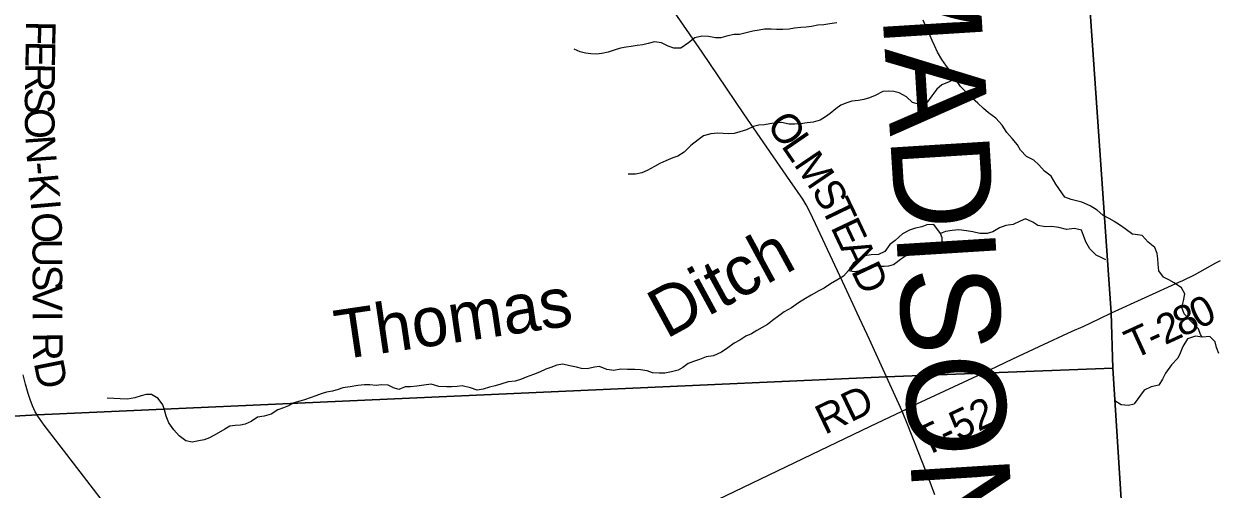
# Model space of a CAD drawing. Extents: x 114843 to 284848, y 317643 to 566895.
# Drawn here: x 124739 to 136809, y 364328 to 369032 of the extents above; entities that cross this region are included whole.
import ezdxf

# ---------------------------------------------------------------- set-up
doc = ezdxf.new("R2010")
doc.units = 0
for name, color, linetype in [('GM_X_County', 7, 'Continuous'), ('GM_X_County_Road', 7, 'Continuous'), ('GM_X_County_Road_Text', 7, 'Continuous'), ('GM_X_County_Text', 7, 'Continuous'), ('GM_X_Minor_Lake', 7, 'Continuous'), ('GM_X_Minor_River', 7, 'Continuous'), ('GM_X_Minor_River_Text', 7, 'Continuous'), ('GM_X_Township', 7, 'Continuous'), ('GM_X_Township_Road', 7, 'Continuous'), ('GM_X_Township_Road_Text', 7, 'Continuous')]:
    doc.layers.add(name, color=color, linetype=linetype)

msp = doc.modelspace()

# ---------------------------------------------------------------- linework, layer by layer
at = {"layer": 'GM_X_County'}
for points in [[(136968, 371581), (136007, 370979), (135422, 370605), (135738, 366112), (135755, 365552), (135994, 361782), (136126, 359790), (136368, 355174), (136712, 350199)], [(136712, 350199), (136368, 355174), (136126, 359790), (135994, 361782), (135755, 365552), (135738, 366112), (135422, 370605), (136007, 370979), (136968, 371581)]]:
    msp.add_lwpolyline(points, dxfattribs=at)
at = {"layer": 'GM_X_County_Road'}
msp.add_line((133622, 365116), (133463, 365463), dxfattribs=at)
for points in [[(133463, 365463), (133292, 365841), (133167, 366108), (133044, 366377), (132918, 366642), (132696, 367117), (132651, 367204), (132617, 367260), (132488, 367450), (132023, 368124), (131763, 368506), (131601, 368747), (131351, 369108), (131225, 369295)], [(124872, 365080), (124853, 365111), (124826, 365171), (124804, 365233), (124783, 365295), (124756, 365389), (124732, 365485)], [(126800, 361473), (126797, 361493), (126797, 361511), (126801, 361528), (126804, 361533), (126822, 361551), (126829, 361556), (127540, 361963), (128828, 362721), (129086, 362870), (129462, 363091), (129588, 363160), (130175, 363450), (131760, 364224), (132622, 364639), (133302, 364965), (133622, 365116)], [(133953, 364271), (133895, 364424), (133681, 364974), (133622, 365116)], [(126635, 361309), (126443, 361776), (126373, 361984), (126345, 362078), (126006, 363347), (125935, 363597), (125916, 363660), (125893, 363721), (125862, 363779), (125845, 363807), (125825, 363833), (125139, 364723), (124946, 364976), (124875, 365076), (124872, 365080)]]:
    msp.add_lwpolyline(points, dxfattribs=at)
at = {"layer": 'GM_X_Minor_Lake'}
for points in [[(134011, 366912), (133943, 367004), (133873, 367000), (133823, 366980), (133759, 366968), (133697, 366948), (133627, 366910), (133553, 366842), (133499, 366800), (133447, 366730), (133383, 366700), (133311, 366698), (133247, 366688), (133181, 366652), (133127, 366610), (133081, 366538)], [(133081, 366538), (133139, 366528), (133185, 366536), (133229, 366554), (133271, 366570), (133303, 366578), (133353, 366588), (133399, 366584), (133441, 366584), (133489, 366586), (133535, 366600), (133561, 366620), (133605, 366652), (133657, 366688), (133703, 366702), (133743, 366742), (133787, 366740), (133821, 366698), (133857, 366726), (133887, 366764), (133913, 366770), (133961, 366776), (134001, 366774), (134027, 366816), (134029, 366868), (134011, 366912)]]:
    msp.add_lwpolyline(points, dxfattribs=at)
at = {"layer": 'GM_X_Minor_River'}
for points in [[(132961, 369044), (132891, 369032), (132831, 369024), (132769, 369020), (132705, 369004), (132653, 369000), (132597, 368996), (132535, 368990), (132479, 368978), (132415, 368974), (132353, 368976), (132297, 368978), (132229, 368980), (132177, 368968), (132113, 368958), (132045, 368940), (131977, 368926), (131923, 368924), (131859, 368912), (131789, 368890), (131735, 368892), (131665, 368903), (131597, 368907), (131527, 368891), (131463, 368842), (131385, 368788), (131313, 368786), (131257, 368807), (131189, 368839), (131117, 368849), (131055, 368835), (131001, 368821), (130941, 368813), (130883, 368805), (130831, 368795), (130775, 368787), (130719, 368769), (130649, 368745), (130585, 368731), (130531, 368725), (130475, 368729), (130419, 368737), (130367, 368749), (130305, 368777)], [(135654, 367099), (135596, 367148), (135523, 367194), (135441, 367228), (135385, 367242), (135333, 367256), (135269, 367280), (135177, 367412), (135131, 367491), (135061, 367543), (135007, 367607), (134955, 367653), (134881, 367691), (134821, 367755), (134789, 367809), (134735, 367873), (134683, 367935), (134633, 368008), (134570, 368080), (134496, 368134), (134444, 368176), (134388, 368230), (134336, 368278), (134270, 368340), (134212, 368398), (134174, 368461), (134128, 368531), (134070, 368605), (134024, 368671), (133980, 368747), (133950, 368813), (133928, 368865), (133896, 368935), (133867, 369000), (133835, 369068)], [(134163, 368477), (134100, 368445), (134024, 368415), (133972, 368373), (133924, 368304), (133870, 368232), (133802, 368216), (133728, 368236), (133668, 368295), (133594, 368335), (133538, 368347), (133482, 368353), (133426, 368349), (133350, 368309), (133294, 368283), (133236, 368267), (133180, 368259), (133114, 368249), (133064, 368233), (133002, 368209), (132952, 368173), (132896, 368127), (132846, 368093), (132794, 368059), (132724, 368037), (132662, 368031), (132594, 368023), (132534, 368019), (132480, 368019), (132404, 368035), (132350, 368031), (132286, 368021), (132230, 368011), (132174, 368007), (132120, 367993), (132050, 367961), (131982, 367939), (131922, 367923), (131870, 367921), (131814, 367923), (131756, 367927), (131686, 367919), (131614, 367901), (131560, 367861), (131486, 367801), (131418, 367735), (131354, 367695), (131304, 367679), (131232, 367649), (131172, 367621), (131118, 367589), (131042, 367551), (130990, 367527), (130924, 367513), (130850, 367513)], [(135683, 366647), (135636, 366671), (135584, 366695), (135522, 366759), (135480, 366829), (135456, 366891), (135436, 366948), (135366, 366964), (135286, 366952), (135206, 366974), (135132, 366982), (135072, 366980), (134994, 366994), (134943, 367028), (134871, 367060), (134817, 367038), (134745, 367004), (134673, 366992), (134609, 366970), (134541, 366930), (134483, 366912), (134409, 366914), (134339, 366928), (134275, 366938), (134197, 366950), (134129, 366944), (134061, 366932), (134011, 366912), (133943, 367004), (133873, 367000), (133823, 366980), (133759, 366968), (133697, 366948), (133627, 366910), (133553, 366842), (133499, 366800), (133447, 366730), (133383, 366700), (133311, 366698), (133247, 366688), (133181, 366652), (133127, 366610), (133081, 366538), (133029, 366482), (132961, 366442), (132899, 366404), (132835, 366360), (132779, 366332), (132703, 366290), (132644, 366256), (132574, 366212), (132502, 366160), (132428, 366120), (132376, 366080), (132312, 366032), (132260, 365994), (132206, 365962), (132152, 365932), (132098, 365897), (132040, 365875), (131980, 365835), (131922, 365803), (131858, 365757), (131794, 365713), (131716, 365675), (131642, 365665), (131572, 365639), (131512, 365619), (131458, 365597), (131406, 365559), (131356, 365531), (131290, 365513), (131222, 365501), (131164, 365499), (131096, 365505), (131044, 365523), (130976, 365533), (130920, 365537), (130844, 365538), (130776, 365540), (130708, 365528), (130636, 365536), (130562, 365568), (130510, 365560), (130438, 365544), (130381, 365548), (130329, 365560), (130263, 365574), (130191, 365590), (130131, 365580), (130069, 365558), (130017, 365540), (129953, 365512), (129893, 365488), (129821, 365460), (129771, 365440), (129707, 365420), (129637, 365412), (129565, 365390), (129505, 365374), (129449, 365358)], [(135654, 367099), (135715, 367069), (135769, 367039), (135821, 367002), (135878, 366962), (135956, 366906)], [(136657, 365863), (136641, 365893), (136619, 365950), (136538, 366028), (136476, 366102), (136452, 366163), (136467, 366233), (136483, 366301), (136447, 366363), (136373, 366415), (136321, 366443), (136266, 366472), (136218, 366536), (136212, 366604), (136208, 366658), (136201, 366710), (136179, 366770), (136111, 366825), (136049, 366891), (135956, 366906)], [(136826, 365698), (136803, 365759), (136789, 365819), (136735, 365871), (136657, 365863), (136589, 365876), (136509, 365846), (136463, 365770), (136434, 365704), (136412, 365652), (136346, 365586), (136287, 365502), (136255, 365440), (136219, 365380), (136143, 365363), (136072, 365327), (135969, 365190)], [(129449, 365358), (129385, 365340), (129323, 365328), (129257, 365352), (129173, 365374), (129121, 365366), (129065, 365364), (129013, 365364), (128935, 365366), (128859, 365388), (128785, 365380), (128715, 365368), (128649, 365364), (128597, 365362), (128531, 365336), (128477, 365352), (128425, 365380), (128357, 365383), (128303, 365375), (128239, 365383), (128185, 365383), (128117, 365375), (128041, 365363), (127967, 365353), (127917, 365337), (127861, 365319), (127801, 365307), (127747, 365291), (127693, 365271), (127635, 365251), (127579, 365231), (127529, 365217), (127471, 365201), (127415, 365169), (127365, 365151), (127309, 365129), (127239, 365085), (127169, 365065), (127101, 365057), (127037, 365011), (126979, 364985), (126929, 364975), (126877, 364973), (126823, 364965), (126773, 364933), (126685, 364885), (126615, 364847), (126563, 364827), (126509, 364815), (126443, 364803), (126377, 364815), (126309, 364867), (126257, 364927), (126207, 364999), (126177, 365065), (126163, 365131), (126145, 365181), (126099, 365245), (126029, 365284), (125976, 365284), (125926, 365270), (125860, 365252), (125786, 365238), (125714, 365242), (125650, 365246), (125580, 365248)], [(135775, 365223), (135839, 365184), (135913, 365178), (135969, 365190)]]:
    msp.add_lwpolyline(points, dxfattribs=at)
at = {"layer": 'GM_X_Township'}
for points in [[(136712, 350199), (136368, 355174), (136126, 359790), (135994, 361782), (135755, 365552), (135738, 366112), (135422, 370605), (136007, 370979), (136968, 371581), (141444, 374577), (141510, 374219), (141544, 373869), (141529, 373632), (141501, 373414), (141428, 373268), (141184, 372989), (143664, 371810), (146990, 369445), (153829, 364582)], [(136968, 371581), (136007, 370979), (135422, 370605), (135738, 366112), (135755, 365552), (134430, 365501), (133462, 365465), (124873, 365078), (119922, 364797), (114843, 364464)], [(114843, 364464), (119922, 364797), (124873, 365078), (133462, 365465), (134430, 365501), (135755, 365552), (135994, 361782), (136126, 359790), (136368, 355174), (136712, 350199)]]:
    msp.add_lwpolyline(points, dxfattribs=at)
at = {"layer": 'GM_X_Township_Road'}
for points in [[(136463, 366439), (136581, 366496), (136797, 366617), (136842, 366638)], [(135739, 366109), (136423, 366420), (136463, 366439)], [(134431, 365498), (134744, 365646), (135010, 365769), (135343, 365925), (135453, 365974), (135614, 366051), (135739, 366109)], [(133622, 365116), (133771, 365189), (134431, 365498)]]:
    msp.add_lwpolyline(points, dxfattribs=at)

# ---------------------------------------------------------------- texts
at = {"layer": 'GM_X_County_Road_Text'}
for s, rotation, p in [('F', 269.1475, (124761, 369064)), ('E', 269.1497, (124758, 368862)), ('R', 269.1467, (124755, 368637)), ('S', 269.1809, (124751, 368391)), ('O', 270.7662, (124748, 368179)), ('O', 304.4361, (132244, 368016)), ('L', 304.439, (132393, 367798)), ('N', 274.042, (124753, 367897)), ('M', 304.1189, (132520, 367613)), ('-', 275.283, (124772, 367626)), ('K', 275.255, (124783, 367504)), ('S', 299.8955, (132699, 367349)), ('T', 295.7711, (132797, 367178)), ('I', 275.0299, (124807, 367241)), ('O', 271.8323, (124818, 367123)), ('E', 295.3014, (132895, 366977)), ('U', 270.2475, (124826, 366861)), ('A', 295.2904, (132991, 366774)), ('S', 270.2166, (124827, 366597)), ('D', 295.2904, (133103, 366535)), ('V', 270.2162, (124828, 366395)), ('I', 270.2163, (124829, 366131)), ('R', 270.5058, (124830, 365913)), ('D', 281.2942, (124838, 365606)), ('RD', 25.6575, (132840, 364875))]:
    msp.add_text(s, height=300, rotation=rotation, dxfattribs=at).set_placement(p)
at = {"layer": 'GM_X_County_Text'}
msp.add_text('MADISON COUNTY', height=1000.06, rotation=273.5639, dxfattribs=at).set_placement((133376, 369893))
at = {"layer": 'GM_X_Minor_River_Text'}
for s, rotation, p in [('Ditch', 28.5402, (131235, 365842)), ('Thomas', 8.3864, (127922, 365635))]:
    msp.add_text(s, height=500, rotation=rotation, dxfattribs=at).set_placement(p)
at = {"layer": 'GM_X_Township_Road_Text'}
for s, rotation, p in [('8', 24.9069, (136449, 365860)), ('0', 26.0713, (136623, 365941)), ('2', 24.6264, (136280, 365782)), ('T', 24.5439, (135963, 365638)), ('-', 24.5548, (136167, 365731)), ('T-52', 25.2366, (133849, 364650))]:
    msp.add_text(s, height=300, rotation=rotation, dxfattribs=at).set_placement(p)

doc.saveas('drawing.dxf')
